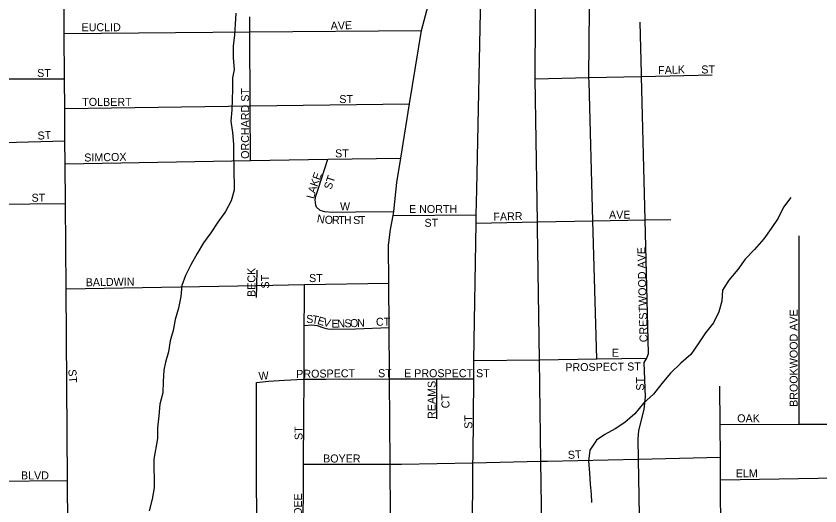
# Model space of a CAD drawing. Extents: x 1985906 to 2277390, y 930619 to 1324581.
# Drawn here: x 2178744 to 2183767, y 1103638 to 1106696 of the extents above; entities that cross this region are included whole.
import ezdxf

# ---------------------------------------------------------------- set-up
doc = ezdxf.new("R2010")
doc.units = 0
for name, color, linetype in [('GM_X_City_Street', 7, 'Continuous'), ('GM_X_City_Street_Text', 7, 'Continuous'), ('GM_X_Minor_River', 7, 'Continuous'), ('GM_X_State_Route', 7, 'Continuous')]:
    doc.layers.add(name, color=color, linetype=linetype)

msp = doc.modelspace()

# ---------------------------------------------------------------- linework, layer by layer
at = {"layer": 'GM_X_City_Street'}
for points in [[(2182324.4, 1106283), (2182324.4, 1106283.3), (2182323.6, 1106313), (2182330.6, 1107173.1)], [(2182001.7, 1105404.3), (2182001.6, 1105410.9), (2181999.8, 1105538.3), (2181986.4, 1106305.5), (2181991.7, 1107073.9), (2181988.7, 1107084.6)], [(2179071, 1102945.9), (2179064.9, 1103796.2), (2179056.2, 1104993.4), (2179052.4, 1105525.7), (2179050.6, 1105774.8), (2179049.5, 1105917.4), (2179048.1, 1106120.3), (2179046.7, 1106305.1), (2179044.7, 1106588.3), (2179041.9, 1106975.4)], [(2181599.3, 1103950.1), (2181603.5, 1104431.2), (2181604.2, 1104507.6), (2181604.9, 1104545.9), (2181618.8, 1105403.8), (2181619.7, 1105455.8), (2181622.3, 1105614.6), (2181649, 1106926.7)], [(2180209, 1105794.1), (2180207.1, 1106135.6), (2180204.5, 1106597.7), (2180204, 1106691.3)], [(2182652.2, 1106320.2), (2182651.8, 1106335.6), (2182643.7, 1106658.9)], [(2179044.7, 1106588.3), (2180204.5, 1106597.7), (2181277.2, 1106606.4)], [(2181986.4, 1106305.5), (2182323.6, 1106313), (2182652.2, 1106320.2), (2183092.9, 1106330)], [(2178362.1, 1106302.9), (2178645.3, 1106303.8), (2179046.7, 1106305.1)], [(2182372.3, 1104555.8), (2182348.5, 1105417.4), (2182324.4, 1106283)], [(2182685.3, 1104559.9), (2182695.1, 1104590.1), (2182674.4, 1105423.5), (2182652.2, 1106320.2)], [(2179048.1, 1106120.3), (2180068.6, 1106133.8)], [(2180068.6, 1106133.8), (2180068.6, 1106133.8), (2180207.1, 1106135.6), (2181202.5, 1106148.8)], [(2178368.5, 1105898.2), (2178368.5, 1105898.2), (2179049.5, 1105917.4)], [(2179050.6, 1105774.8), (2180209, 1105794.1), (2180692.4, 1105802.3), (2181147.2, 1105809.8)], [(2180621.8, 1105504.4), (2180617.7, 1105516.5), (2180613.5, 1105548.6), (2180617.4, 1105572.7), (2180631.2, 1105615), (2180692.4, 1105802.3)], [(2178419.6, 1105492.6), (2178422.1, 1105493), (2178443.1, 1105496.1), (2178551.3, 1105510.8), (2178591.9, 1105518.6), (2178605.5, 1105521.2), (2179052.4, 1105525.7)], [(2180621.8, 1105504.4), (2180642, 1105484.5), (2180670.1, 1105476.6), (2180724.2, 1105472.9), (2180864.7, 1105473.7), (2181103.7, 1105476.5)], [(2181099.2, 1105452.2), (2181619.7, 1105455.8)], [(2182676.4, 1105423.5), (2182835, 1105426.5)], [(2181618.8, 1105403.8), (2182001.6, 1105410.9), (2182348.5, 1105417.4), (2182674.4, 1105423.5), (2182676.4, 1105423.5)], [(2182035.9, 1102988.2), (2182030.7, 1103356.9), (2182022.8, 1103916.7), (2182013.8, 1104551.2), (2182002.1, 1105377.3), (2182001.7, 1105404.3)], [(2183636.2, 1105120), (2183636.2, 1105120), (2183636.1, 1105324.6)], [(2180245.7, 1104939.9), (2180247.9, 1105014.4), (2180250.8, 1105110.6)], [(2183636.4, 1104148.3), (2183636.2, 1105120)], [(2179056.2, 1104993.4), (2180247.9, 1105014.4), (2180546.2, 1105019.6), (2181072.9, 1105028.9)], [(2180545.7, 1104917.2), (2180545.7, 1104917.3), (2180546.2, 1105019.6)], [(2180535.3, 1102972.4), (2180537.8, 1103396.9), (2180540.8, 1103898.9), (2180542.7, 1104196.2), (2180543.6, 1104429.3), (2180545.1, 1104764.8), (2180545.7, 1104917.2)], [(2180545.1, 1104764.8), (2180591.7, 1104769.1), (2180625.8, 1104765.2), (2180668, 1104749.4), (2180692.1, 1104743.5), (2180720.2, 1104741.7), (2180864.7, 1104744.5), (2181074.8, 1104751.7)], [(2181604.9, 1104545.9), (2182013.8, 1104551.2), (2182372.3, 1104555.8), (2182685.3, 1104559.9)], [(2182649.7, 1102996), (2182632.2, 1103930.3), (2182629.9, 1104057.4), (2182635.6, 1104109.6), (2182653.2, 1104182), (2182669, 1104242.4), (2182676.6, 1104318.8), (2182667.4, 1104533.7), (2182685.3, 1104559.9)], [(2180246.6, 1104409.5), (2180320.8, 1104416), (2180421, 1104422.6), (2180537.4, 1104429.3), (2180543.6, 1104429.3), (2180679.8, 1104430), (2181077, 1104432.3)], [(2181077, 1104432.3), (2181374, 1104431.6), (2181603.5, 1104431.2)], [(2181373.3, 1104180.9), (2181374, 1104431.6)], [(2180248.5, 1102963.9), (2180246.6, 1104409.5)], [(2183151.4, 1103008.8), (2183148.3, 1103451.6), (2183145.8, 1103801.1), (2183144.8, 1103941.8), (2183143.3, 1104146.6), (2183141.6, 1104385.7)], [(2183143.3, 1104146.6), (2183636.4, 1104148.3), (2183993.6, 1104149.5), (2184366.7, 1104149.7), (2184699.8, 1104149.8), (2184700.4, 1104149.8)], [(2181061.7, 1103898.4), (2181063.3, 1103898.4), (2181080.7, 1103898.4), (2181152.1, 1103898.3), (2181598.9, 1103907.8), (2182022.8, 1103916.7), (2182064.9, 1103917.6), (2182632.2, 1103930.3), (2183144.8, 1103941.8)], [(2181594.2, 1102993.3), (2181595.9, 1103350.5), (2181596.8, 1103537.3), (2181598, 1103808.5), (2181598.9, 1103907.8), (2181599.2, 1103940.9), (2181599.3, 1103950.1)], [(2180540.8, 1103898.9), (2181061.7, 1103898.4)], [(2178347.1, 1103791.3), (2178347.6, 1103791.3), (2178590.8, 1103793), (2179064.9, 1103796.2)], [(2183145.8, 1103801.1), (2183999.6, 1103816.1)]]:
    msp.add_lwpolyline(points, dxfattribs=at)
at = {"layer": 'GM_X_Minor_River'}
for points in [[(2180116.9, 1106715.1), (2180113.6, 1106646.7), (2180108.3, 1106580.4), (2180101.1, 1106508), (2180099.9, 1106435.6), (2180106.7, 1106363.4), (2180097.3, 1106311.1), (2180096.1, 1106238.7), (2180094.8, 1106176.4), (2180091.5, 1106112.1), (2180086.3, 1106039.7), (2180097.1, 1105969.5), (2180101.9, 1105897.2), (2180102.7, 1105824.9), (2180105.6, 1105750.6), (2180107.1, 1105610), (2180087.8, 1105543.5), (2180052.4, 1105476.8), (2180005, 1105409.9), (2179961.6, 1105343.1), (2179914.1, 1105280.3), (2179874.7, 1105213.6), (2179835.4, 1105142.8), (2179802, 1105076.1), (2179780.6, 1105013.6), (2179773.4, 1104945.2), (2179758.1, 1104872.7), (2179738.8, 1104802.2), (2179725.5, 1104733.7), (2179706.2, 1104669.2), (2179696.9, 1104600.8), (2179677.6, 1104536.3), (2179668.1, 1104486), (2179662.9, 1104415.6), (2179661.7, 1104343.2), (2179642.4, 1104272.7), (2179635.2, 1104200.3), (2179628, 1104125.9), (2179626.7, 1104059.6), (2179604, 1103930.7), (2179606, 1103751.9), (2179594.8, 1103679.5), (2179575.5, 1103606.9)], [(2183583.9, 1105563), (2183538.4, 1105504.2), (2183505, 1105435.5), (2183461.6, 1105370.7), (2183416.2, 1105305.9), (2183358.7, 1105239), (2183299.2, 1105178), (2183253.7, 1105113.2), (2183198.3, 1105048.3), (2183156.8, 1104985.6), (2183153.6, 1104917.2), (2183134.2, 1104850.7), (2183100.9, 1104782), (2183051.4, 1104719.2), (2183006, 1104650.3), (2182960.6, 1104583.5), (2182897, 1104528.6), (2182833.4, 1104467.6), (2182778, 1104402.7), (2182726.5, 1104335.8), (2182664.9, 1104278.8), (2182609.5, 1104213.9), (2182547.9, 1104159), (2182488.1, 1104120.1), (2182422.3, 1104083.2), (2182370.5, 1104048.5), (2182329, 1103985.7), (2182319.7, 1103917.3), (2182326.6, 1103845.1), (2182331.4, 1103774.8), (2182338.1, 1103710.6), (2182338.7, 1103660.4)]]:
    msp.add_lwpolyline(points, dxfattribs=at)
at = {"layer": 'GM_X_State_Route'}
for points in [[(2181076.8, 1104463.5), (2181074.8, 1104751.7), (2181072.9, 1105028.9), (2181071.3, 1105265.2), (2181082.5, 1105363.8), (2181099.2, 1105452.2), (2181103.7, 1105476.5), (2181122.4, 1105657.5), (2181147.2, 1105809.8), (2181202.5, 1106148.8), (2181277.2, 1106606.4), (2181327.8, 1106794.3)], [(2181086.8, 1103469.8), (2181084.7, 1103527.8), (2181082.9, 1103579.1), (2181080.7, 1103898.4), (2181077, 1104432.3), (2181076.8, 1104463.5)]]:
    msp.add_lwpolyline(points, dxfattribs=at)

# ---------------------------------------------------------------- texts
at = {"layer": 'GM_X_City_Street_Text'}
for s, rotation, p in [('EUCLID', 0, (2179153.2, 1106602)), ('AVE', 1.9812, (2180710.5, 1106610.8)), ('FALK', 1.5901, (2182756.5, 1106333.6)), ('ST', 0, (2183025.2, 1106338)), ('ST', 0, (2178876, 1106316)), ('ORCHARD ST', 90, (2180199.8, 1105805)), ('TOLBERT', 0, (2179157.6, 1106135.6)), ('ST', 0, (2180763.6, 1106153.2)), ('ST', 3.5746, (2178879.8, 1105924.4)), ('SIMCOX', 1.0644, (2179170.6, 1105788)), ('ST', 0, (2180737.2, 1105814.4)), ('K', 70.48, (2180626.2, 1105627.4)), ('E', 70.0099, (2180640.9, 1105668.7)), ('ST', 71.5607, (2180713.1, 1105609.1)), ('A', 73.5833, (2180614, 1105585.8)), ('ST', 0, (2178840.8, 1105537.2)), ('L', 74.9366, (2180604.9, 1105552.2)), ('W', 0, (2180768, 1105484.4)), ('E NORTH', 0, (2181199.2, 1105466.8)), ('AVE', 0, (2182448.8, 1105431.6)), ('N', 349.1615, (2180620.5, 1105409.8)), ('O', 357.4033, (2180671.5, 1105400.7)), ('R', 359.6496, (2180717.6, 1105398.6)), ('T', 359.9956, (2180757.6, 1105398.4)), ('H', 359.9929, (2180792.8, 1105398.4)), ('S', 359.9956, (2180849.9, 1105398.4)), ('T', 359.9956, (2180885.1, 1105398.4)), ('ST', 0, (2181296, 1105380.8)), ('FARR', 1.5964, (2181726.9, 1105418.4)), ('CRESTWOOD AVE', 91.4574, (2182690.2, 1104660.7)), ('BECK', 90, (2180239.4, 1104942.6)), ('ST', 90, (2180325.4, 1104995.4)), ('ST', 0, (2180574.4, 1105035.6)), ('BALDWIN', 0.8675, (2179179.5, 1105009.2)), ('S', 359.1257, (2180556.6, 1104780.4)), ('T', 350.5871, (2180589.8, 1104780)), ('BROOKWOOD AVE', 90, (2183627.4, 1104256.2)), ('E', 342.9214, (2180622.8, 1104774.7)), ('V', 346.3549, (2180659.6, 1104763.5)), ('E', 359.1163, (2180714.5, 1104751.5)), ('N', 1.7397, (2180752.1, 1104751)), ('S', 2.0772, (2180796.4, 1104752.4)), ('O', 2.0766, (2180831.6, 1104753.7)), ('N', 2.1006, (2180875.6, 1104755.2)), ('CT', 0, (2180992.4, 1104762.8)), ('E', 0, (2182466.4, 1104569.2)), ('PROSPECT ST', 0.6556, (2182176.1, 1104478.7)), ('ST', 273.5882, (2179070.2, 1104489.9)), ('W', 4.3961, (2180261.3, 1104423.9)), ('PROSPECT', 0.7329, (2180494.8, 1104437.2)), ('ST', 0, (2181005.6, 1104441.6)), ('E PROSPECT ST', 0, (2181168.4, 1104441.6)), ('ST', 90, (2182668.2, 1104357.4)), ('REAMS', 90, (2181365.8, 1104181.4)), ('CT', 90, (2181451.8, 1104247.4)), ('ST', 90, (2181594.6, 1104119.8)), ('OAK', 0, (2183249.6, 1104160)), ('ST', 90, (2180534.2, 1104049.4)), ('ST', 3.5746, (2182193, 1103931.2)), ('BOYER', 0, (2180662.4, 1103909.2)), ('BLVD', 0, (2178774.8, 1103803.6)), ('ELM', 0, (2183240.8, 1103816.8)), ('PARDEE', 90, (2180529.8, 1103442.2))]:
    msp.add_text(s, height=50, rotation=rotation, dxfattribs=at).set_placement(p)

doc.saveas('drawing.dxf')
